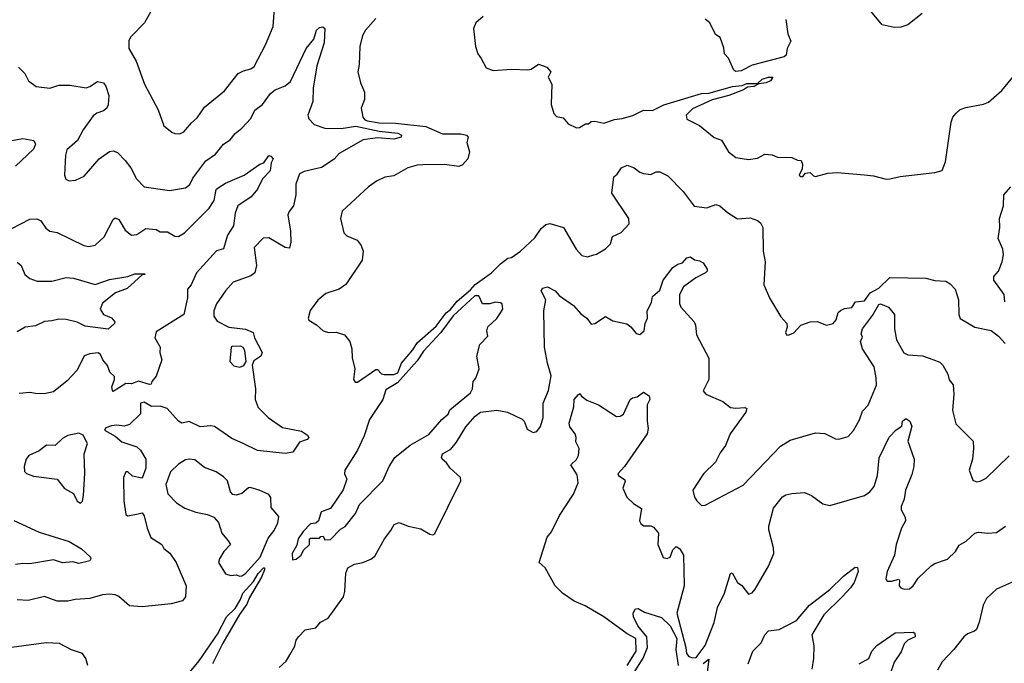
# Model space of a CAD drawing. Extents: x 1552294 to 1694791, y 811929 to 917222.
# Tile 340 of 643: x 1635958 to 1641398, y 872788 to 876343. Entities that reach past the tile are written whole.
import ezdxf

# ---------------------------------------------------------------- set-up
doc = ezdxf.new("R2010")
doc.units = 0

msp = doc.modelspace()

# ---------------------------------------------------------------- linework, layer by layer
at = {"layer": '0CON10XD'}
for points in [[(1636691.2, 876405), (1636647.5, 876325), (1636571.7, 876248.3), (1636561.2, 876228.8), (1636562, 876185), (1636600.8, 876115), (1636646.9, 875986.9), (1636722.9, 875845), (1636755, 875757.5), (1636798.3, 875721.7), (1636815, 875713.8), (1636843.6, 875713.6), (1636865, 875724), (1636906.8, 875773.2), (1636939.3, 875800.7), (1636979.4, 875860.6), (1637088.9, 875951.1), (1637164.6, 876045.4), (1637195, 876061.4), (1637235, 876072), (1637253.8, 876085), (1637316, 876204), (1637358.6, 876305), (1637368.6, 876431.4)], [(1638519.3, 876360.7), (1638477.5, 876325), (1638466, 876295), (1638476.2, 876195), (1638490, 876155), (1638508.8, 876128.8), (1638535, 876077.1), (1638575, 876062.5), (1638675, 876070), (1638765, 876066), (1638785, 876070), (1638825, 876098), (1638870.7, 876080.7), (1638892.5, 876055), (1638877.5, 876025), (1638898, 875988), (1638894.4, 875875), (1638909.1, 875825), (1638925, 875808.5), (1638961.7, 875801.7), (1638987.8, 875767.8), (1639035, 875746.2), (1639051.7, 875748.3), (1639085, 875767.5), (1639101.7, 875768.3), (1639115, 875780), (1639135, 875782.5), (1639185, 875771.2), (1639245, 875792.5), (1639287, 875797), (1639345, 875814.3), (1639405, 875843.5), (1639455, 875841.4), (1639516.9, 875873.1), (1639725, 875935.3), (1639765, 875938.2), (1639896.7, 875975), (1639950.3, 875979.7), (1639975, 875990.9), (1640018.6, 875991.4), (1640035, 875990), (1640060, 876015), (1640096.1, 876026.1), (1640120, 876025), (1640106.7, 876005), (1640083.3, 875995), (1640041.7, 875988.3), (1640015, 875974.1), (1639980.3, 875969.7), (1639956.9, 875955), (1639875.7, 875925), (1639785, 875901.4), (1639675, 875850.8), (1639640, 875815), (1639645, 875793.3), (1639715, 875758.8), (1639795, 875692), (1639835, 875678), (1639875, 875614), (1639915, 875581.2), (1639985, 875571.2), (1640035, 875579.2), (1640075, 875600), (1640115, 875596.2), (1640145, 875584), (1640225, 875582.5), (1640255, 875567.5), (1640276.7, 875565), (1640283.3, 875545), (1640280.7, 875519.3), (1640264.2, 875485), (1640275, 875476.7), (1640285, 875477.5), (1640300, 875495), (1640325, 875500), (1640345, 875480), (1640355, 875477.5), (1640424.1, 875495.9), (1640475, 875499.2), (1640625, 875486.5), (1640675, 875480.5), (1640745, 875461.4)], [(1640945, 876376.7), (1640865.2, 876314.8), (1640827.5, 876302.5), (1640790.7, 876300.7), (1640723.1, 876315), (1640642.2, 876412.2)], [(1637925, 876349.2), (1637869.2, 876285), (1637853.1, 876255), (1637837.5, 876195), (1637834.2, 876095), (1637825.8, 876055), (1637841.2, 875995), (1637863, 875943), (1637863, 875903), (1637845.7, 875854.3), (1637854.7, 875805.3), (1637865, 875790.8), (1637880, 875785), (1637945, 875774.3), (1638035, 875771.2), (1638202.5, 875752.5), (1638295, 875713.4), (1638395, 875712.5), (1638427.5, 875705), (1638436.2, 875695), (1638428.6, 875665), (1638442.9, 875612.9), (1638435, 875574.2), (1638405, 875540.9), (1638385, 875532.9), (1638305, 875542.9), (1638185, 875542.1), (1638155, 875540), (1638103.3, 875525), (1638025, 875481.4), (1637975, 875472.5), (1637929.1, 875450.9), (1637885, 875419.2), (1637740, 875285), (1637730, 875245), (1637750, 875165), (1637765, 875150), (1637823.3, 875125), (1637845, 875096.7), (1637855.8, 875065), (1637850, 875015), (1637759.7, 874880.3), (1637723.3, 874855), (1637649.1, 874830.9), (1637605, 874793.3), (1637563.9, 874736.1), (1637552, 874695), (1637555, 874683.8), (1637598.5, 874658.5), (1637634.9, 874624.9), (1637665, 874614.8), (1637706.6, 874616.6), (1637751.9, 874601.9), (1637782.9, 874565), (1637793.2, 874525), (1637794.5, 874474.5), (1637810, 874415), (1637802.5, 874355), (1637811.8, 874341.8), (1637825, 874340.5)], [(1640191.9, 876345), (1640201.4, 876265), (1640218.1, 876225), (1640199.1, 876185), (1640192.4, 876147.6), (1640181.7, 876138.3), (1640005, 876092.9), (1639945, 876061.5), (1639915, 876056.9), (1639903.1, 876065), (1639875, 876130.8), (1639851.9, 876155), (1639848.7, 876188.7), (1639828.8, 876245), (1639802.1, 876262.1), (1639770.5, 876325), (1639745.3, 876345.3)], [(1635951.7, 876081.7), (1635985.8, 876045.8), (1636006.7, 876005), (1636050, 875975), (1636125, 875964.2), (1636175, 875981.4), (1636235, 875981.8), (1636325, 875967.5), (1636345, 875973.5), (1636388.9, 876001.1), (1636421.2, 875995), (1636435, 875976.2), (1636451.5, 875925), (1636447.3, 875872.7), (1636437.1, 875852.9), (1636420.9, 875839.1), (1636385, 875826.7), (1636365, 875812.5), (1636308.1, 875735), (1636278.1, 875675), (1636218.2, 875625), (1636210.9, 875595), (1636205.8, 875485), (1636213.2, 875463.2), (1636232.3, 875452.3), (1636266.4, 875456.4), (1636315, 875478), (1636397.5, 875575), (1636454.5, 875615.5), (1636475, 875619.2), (1636499.3, 875609.3), (1636541.4, 875565), (1636572.9, 875525), (1636604, 875465), (1636645, 875420), (1636785, 875398.8), (1636875, 875414.1), (1636897.4, 875432.6), (1636915, 875467.1), (1636986.4, 875563.6), (1637039.2, 875600.9), (1637085, 875655.7), (1637120.4, 875679.6), (1637148.6, 875715), (1637185.8, 875744.2), (1637235, 875796.9), (1637256.7, 875843.3), (1637300, 875875), (1637343.6, 875936.4), (1637370, 875955), (1637425, 875977.1), (1637455, 876002.5), (1637540.9, 876185), (1637583.1, 876235), (1637598.8, 876285), (1637615, 876300), (1637633.6, 876303.6), (1637643.3, 876295), (1637641.1, 876215), (1637600.8, 876089.2), (1637580, 875965), (1637578.7, 875891.3), (1637550.9, 875815), (1637556.5, 875795), (1637584.4, 875765), (1637644.8, 875744.8), (1637735, 875743.1), (1637815.6, 875754.4), (1637945, 875727.6), (1638047.1, 875717.1), (1638068.1, 875705), (1638065.5, 875694.5), (1638025, 875683.1), (1637935, 875690.8), (1637855, 875680.4), (1637722.5, 875605), (1637695, 875572.7), (1637625, 875527.3), (1637529.4, 875505), (1637505, 875491.3), (1637483.3, 875435), (1637483.4, 875375), (1637470.4, 875315), (1637446.2, 875283.8), (1637439.5, 875265), (1637455.3, 875175), (1637455.4, 875114.6), (1637448.1, 875081.9), (1637425, 875084.4), (1637335, 875137.5), (1637304, 875136), (1637253.1, 875085), (1637267.1, 874985), (1637257.5, 874945), (1637235, 874928.1), (1637136.9, 874893.1), (1637095, 874846), (1637045, 874773.8), (1637030.6, 874735), (1637030, 874705), (1637048.8, 874678.8), (1637114.6, 874644.6), (1637205, 874633.3), (1637248, 874615), (1637255.8, 874585), (1637298.1, 874505), (1637290.8, 874485), (1637251.4, 874458.6), (1637242.4, 874435), (1637261.1, 874305), (1637259.4, 874245), (1637275, 874201.1), (1637331.1, 874145), (1637410.6, 874090.6), (1637515, 874069.8), (1637548.3, 874048.3), (1637555.8, 874035), (1637547.3, 874025), (1637505, 874009.3), (1637466.4, 873955), (1637425, 873946.5), (1637272.8, 873962.8), (1637192.3, 874002.3)], [(1640745, 875461.4), (1640765, 875464.3), (1640823, 875477), (1641015, 875498.8), (1641055, 875510), (1641072.7, 875557.3), (1641105, 875777.5), (1641114.5, 875805.5), (1641132.4, 875827.6), (1641153.6, 875846.4), (1641185, 875858.6), (1641283, 875877), (1641311.7, 875888.3), (1641385, 875951.2), (1641453.8, 876036.2)], [(1635885, 875670), (1635975, 875686.2), (1636036, 875675), (1636045.7, 875655), (1636035, 875628), (1635935.9, 875534.1)], [(1635915, 875189.4), (1636015, 875240.6), (1636053.4, 875243.4), (1636075, 875232.5), (1636102.5, 875192.5), (1636124, 875175), (1636165, 875166.9), (1636313.3, 875095), (1636340.3, 875090.3), (1636375, 875096.9), (1636425, 875144.3), (1636475, 875238.8), (1636485, 875248), (1636505, 875238.6), (1636540.7, 875180.7), (1636575, 875153.2), (1636605, 875156.1), (1636655, 875190), (1636712.5, 875185), (1636735, 875170.8), (1636775, 875171.4), (1636815, 875148.1), (1636835, 875146.4), (1636868.8, 875165), (1637005, 875301.2), (1637032.2, 875345), (1637043.5, 875405), (1637055, 875414.5), (1637095, 875440), (1637198.8, 875485), (1637285, 875545.5), (1637307.2, 875552.8), (1637335, 875592.5), (1637345, 875590), (1637358, 875575), (1637347.8, 875552.2), (1637342.4, 875507.6), (1637299.4, 875465), (1637272.1, 875407.9), (1637237.1, 875365), (1637163.1, 875315), (1637149.1, 875275), (1637138.8, 875205), (1637106.7, 875153.3), (1637085, 875077.5), (1637045, 875065.8), (1636935, 874944.4), (1636905, 874878), (1636886.2, 874853.8), (1636885.9, 874805.9), (1636864.2, 874715), (1636711.4, 874618.6), (1636704.7, 874585), (1636734.4, 874535), (1636732.5, 874505), (1636742.9, 874465), (1636712, 874375), (1636687.5, 874345), (1636685, 874330), (1636675, 874327.5), (1636615, 874347.3), (1636575, 874332.1), (1636545, 874333.6), (1636475, 874289.3), (1636470.8, 874295), (1636467, 874315), (1636481.4, 874355), (1636481.4, 874371.4), (1636456.2, 874396.2), (1636443.8, 874433.8), (1636418, 874465), (1636404, 874494), (1636392.4, 874502.4), (1636345, 874497.4), (1636315, 874486.7), (1636275, 874406.7), (1636220.9, 874349.1), (1636145, 874287.5), (1636092.7, 874277.3), (1636045, 874277.5), (1636015, 874284.3), (1635955, 874278.8)], [(1637825, 874340.5), (1637925, 874411.5), (1637935, 874410.5), (1637957.7, 874387.7), (1637972.6, 874382.6), (1638025.9, 874384.1), (1638048.1, 874391.9), (1638066.8, 874445), (1638130.4, 874519.6), (1638155, 874557.7), (1638258.8, 874651.2), (1638315, 874724), (1638338, 874742), (1638375, 874788.2), (1638449.7, 874850.3), (1638475, 874880), (1638565, 874945.8), (1638614, 874995), (1638655, 875026.2), (1638675, 875030), (1638725, 875063.8), (1638805, 875137.5), (1638840.1, 875189.9), (1638865, 875212.2), (1638887.8, 875217.8), (1638962.5, 875195), (1639032.5, 875075), (1639065, 875040), (1639095, 875032.5), (1639130, 875045), (1639145, 875047.5), (1639195, 875077.5), (1639222.5, 875105), (1639233.6, 875146.4), (1639282.3, 875167.7), (1639326, 875215), (1639322.9, 875245), (1639230, 875385), (1639240, 875475), (1639260, 875490), (1639283.1, 875525), (1639315, 875539.4), (1639353.8, 875525), (1639385, 875500.8), (1639405, 875494.3), (1639445, 875488.6), (1639475, 875502.5), (1639495, 875501.9), (1639540, 875480), (1639623.4, 875393.4), (1639685, 875312.9), (1639755, 875303.6), (1639805, 875322.5), (1639826.2, 875315), (1639868.3, 875278.3), (1639925, 875244), (1639995, 875248), (1640035, 875234), (1640051.7, 875221.7), (1640064, 875195), (1640066.2, 875065), (1640076.7, 875005), (1640069.3, 874879.3), (1640103.3, 874803.3), (1640162.7, 874702.7), (1640196.2, 874665), (1640198, 874645), (1640188.8, 874615), (1640195, 874602.5), (1640205, 874601.2), (1640235, 874613.1), (1640275, 874655.6), (1640325, 874673.3), (1640365, 874676.2), (1640415, 874656), (1640452.5, 874665), (1640468.8, 874685), (1640480, 874725), (1640492.7, 874737.3), (1640515, 874748), (1640555, 874753.3), (1640576.1, 874783.9), (1640625, 874790.8), (1640657.1, 874835), (1640705, 874860.7), (1640765, 874918.5), (1640965, 874916.2), (1641015, 874902), (1641075, 874898), (1641098.6, 874885), (1641126, 874855), (1641145.7, 874795), (1641147.5, 874715), (1641155, 874692), (1641235, 874644.2), (1641325, 874626.2), (1641366.7, 874595), (1641403.8, 874555)], [(1641402, 874785), (1641398, 874825), (1641340.8, 874905), (1641340, 874925), (1641365.7, 874955), (1641385.7, 875005), (1641393.3, 875045), (1641389.5, 875075), (1641364.5, 875135), (1641373.8, 875195), (1641370.9, 875245), (1641393.3, 875315), (1641396.4, 875375), (1641435, 875420)], [(1635945, 875004), (1635966.2, 874985), (1635985.8, 874935), (1636015, 874914.4), (1636055, 874899.2), (1636135, 874899.6), (1636215, 874920), (1636255.4, 874915.4), (1636375, 874880.9), (1636455, 874907.3), (1636555, 874923.8), (1636595, 874940), (1636650, 874940), (1636650, 874935), (1636635, 874933.3), (1636551.4, 874858.6), (1636486.7, 874835), (1636415, 874777.3), (1636402.9, 874745), (1636422, 874715), (1636465.6, 874695.6), (1636484.5, 874675), (1636481.5, 874665), (1636446.6, 874633.4), (1636320.1, 874650.1), (1636275, 874672.3), (1636215, 874686.9), (1636175, 874688.6), (1636135, 874679.1), (1636095, 874675.4), (1636045, 874651.6), (1635988, 874645), (1635945, 874618.9)], [(1637391.4, 872765), (1637430, 872800), (1637451.1, 872835), (1637478.3, 872881.7), (1637486.2, 872915), (1637498, 872935), (1637535, 872972.4), (1637595, 872984.5), (1637619.4, 873015), (1637662.1, 873037.9), (1637747.2, 873155), (1637755.4, 873185), (1637760, 873285), (1637771.9, 873315), (1637808.1, 873335), (1637854.3, 873345), (1637897.4, 873362.6), (1637920.2, 873379.8), (1637973.2, 873475), (1638009.3, 873520.7), (1638027.6, 873555), (1638055, 873565.1), (1638105, 873545.2), (1638175, 873530.4), (1638225, 873500.4), (1638241.5, 873498.5), (1638251.4, 873505), (1638396.4, 873795), (1638394.5, 873815), (1638337.5, 873865), (1638316.2, 873896.2), (1638292.3, 873915), (1638288.4, 873925), (1638294.6, 873945), (1638339.6, 873970.4), (1638370.7, 874009.3), (1638423.5, 874095), (1638475, 874152.5), (1638504.4, 874175), (1638595, 874186.5), (1638652.5, 874175), (1638735, 874136.7), (1638746, 874125), (1638761.2, 874081.2), (1638795, 874062.5), (1638815, 874068.6), (1638835, 874095.6), (1638850.8, 874145), (1638850.6, 874225), (1638880.8, 874295), (1638895.5, 874375.5), (1638874.5, 874445), (1638858.7, 874535), (1638853.6, 874735), (1638864.5, 874795), (1638840, 874845), (1638849.3, 874860.7), (1638875, 874866.7), (1638917.1, 874845), (1638938.9, 874818.9), (1639017.3, 874765), (1639058.5, 874718.5), (1639091.2, 874695), (1639115, 874661.9), (1639135, 874664.4), (1639195, 874703.1), (1639235, 874680), (1639312.7, 874662.7), (1639335.7, 874645.7), (1639365, 874610), (1639385, 874604.4), (1639408.9, 874625), (1639414, 874665), (1639426.4, 874695), (1639424.4, 874735), (1639449.6, 874780.4), (1639455.4, 874815), (1639495, 874848.4), (1639513.8, 874905), (1639566.6, 874975), (1639595, 874993.3), (1639620.5, 874999.5), (1639645, 875027.5), (1639665, 875033.3), (1639686.1, 875016.1), (1639715, 875011.2), (1639735, 875000), (1639756.2, 874965), (1639756.2, 874955), (1639746.7, 874945), (1639693.2, 874916.8), (1639625, 874868.2), (1639604.6, 874824.6), (1639604.5, 874775), (1639611.5, 874755), (1639684, 874674), (1639691.8, 874655), (1639697.3, 874602.7), (1639765.6, 874474.4), (1639765.6, 874355), (1639733.9, 874293.9), (1639750, 874275), (1639843.8, 874235), (1639885, 874201.2), (1639915, 874196.7), (1639965, 874201.2), (1639976, 874195), (1639970, 874175), (1639884.4, 874055.6), (1639858.3, 873991.7), (1639828.9, 873951.1), (1639801.7, 873898.3), (1639737.1, 873835), (1639676.7, 873745), (1639686.7, 873705), (1639700, 873685), (1639725, 873660), (1639745, 873662), (1639955, 873772.5), (1640162.2, 873987.8), (1640215, 874021.1), (1640355, 874061.1), (1640407.3, 874057.3), (1640465, 874027.5), (1640484.1, 874025.9), (1640535, 874041.2), (1640565, 874073.8), (1640598, 874132), (1640615, 874180), (1640645.5, 874214.5), (1640691.4, 874325), (1640691.2, 874365), (1640679.1, 874425), (1640615.4, 874525), (1640604.6, 874565.4), (1640615, 874590), (1640607.3, 874607.3), (1640614.6, 874635), (1640670.1, 874709.9), (1640705, 874770.4), (1640715, 874773.5), (1640758.8, 874755), (1640792, 874715), (1640791.1, 874635), (1640801.8, 874575), (1640842.7, 874502.7), (1640865, 874492.5), (1640945.5, 874485.5), (1641004.1, 874465.9), (1641042.1, 874452.1), (1641059.2, 874435), (1641086, 874385), (1641094.1, 874354.1), (1641115.8, 874325.8), (1641119.5, 874275), (1641112, 874185), (1641131.1, 874111.1), (1641226.2, 874015), (1641228.8, 873975), (1641222, 873915), (1641204, 873855), (1641225, 873800), (1641245, 873790), (1641265, 873793.3), (1641298.8, 873811.2), (1641425, 873934)], [(1637465, 873360), (1637485, 873363.3), (1637512.5, 873385), (1637527, 873413), (1637560, 873445), (1637560, 873475), (1637565, 873480), (1637615, 873480), (1637621.7, 873488.3), (1637635, 873490), (1637645, 873470), (1637675, 873472.5), (1637730.7, 873529.3), (1637756.6, 873543.4), (1637814, 873615), (1637836.2, 873665), (1637963.8, 873795), (1638000, 873875), (1638031.2, 873925), (1638115, 873993.3), (1638218.8, 874051.2), (1638290, 874135), (1638325.8, 874164.2), (1638335, 874187.5), (1638448.3, 874281.7), (1638460, 874305), (1638463.3, 874345), (1638477.7, 874362.3), (1638496.7, 874415), (1638483.8, 874485), (1638500.5, 874549.5), (1638543.8, 874595), (1638538.8, 874625), (1638543.9, 874646.1), (1638595, 874692.5), (1638628, 874745), (1638623.8, 874773.8), (1638615, 874778.8), (1638585, 874782), (1638555.8, 874774.2), (1638515, 874774), (1638495, 874817.5), (1638472, 874818), (1638353, 874707), (1638285.2, 874615), (1638188.6, 874511.4), (1638155, 874458.5), (1638045, 874336.9), (1637981.4, 874298.6), (1637965.1, 874245), (1637891.5, 874135), (1637862, 874045), (1637825.5, 873964.5), (1637754.4, 873855), (1637751.9, 873835), (1637765.7, 873805), (1637745, 873746.7), (1637675, 873642.5), (1637623.3, 873625), (1637610, 873575), (1637595, 873562.5), (1637565, 873557.5), (1637525, 873516.2), (1637497.1, 873475), (1637489.7, 873440.3), (1637464, 873394), (1637465, 873360)], [(1637175, 874423.2), (1637196.7, 874433.3), (1637208.9, 874455), (1637202.7, 874515), (1637192.5, 874532.5), (1637179.6, 874539.6), (1637132, 874538), (1637125.7, 874534.3), (1637118.6, 874455), (1637141.1, 874431.1), (1637175, 874423.2)], [(1639314.8, 872775), (1639364.1, 872855), (1639362.3, 872925), (1639315, 872950), (1639185, 873044.8), (1639081.6, 873105), (1639021.9, 873131.9), (1638956.6, 873175), (1638916.4, 873215), (1638861.1, 873315), (1638828, 873345), (1638871.9, 873485), (1638896.4, 873513.6), (1638940.5, 873605), (1639017.3, 873722.7), (1639043.5, 873785), (1639038.5, 873828.5), (1639002.5, 873885), (1639035.5, 873914.5), (1639045, 873936.7), (1639048.9, 873975), (1639030.9, 874010.9), (1639032.2, 874035), (1639027.6, 874055), (1638998.5, 874095), (1638993.3, 874115), (1639019.5, 874205), (1639021.1, 874245), (1639045, 874273.3), (1639055, 874277.5), (1639061.2, 874265), (1639091.1, 874241.1), (1639156.2, 874215), (1639255, 874152), (1639275, 874152.5), (1639294, 874165), (1639331.6, 874245), (1639344.5, 874255), (1639369.7, 874260.3), (1639405, 874286.2), (1639436.2, 874265), (1639440.6, 874245), (1639424.3, 874215), (1639424.4, 874125), (1639431.4, 874085), (1639425.6, 874055), (1639300, 873875), (1639262.9, 873835), (1639267.5, 873825), (1639302.1, 873802.1), (1639304.4, 873794.4), (1639290.8, 873755), (1639312.5, 873705), (1639349.8, 873669.8), (1639393.3, 873643.3), (1639382.7, 873575), (1639389.3, 873559.3), (1639405, 873546.7), (1639445, 873547.8), (1639460.7, 873540.7), (1639487.6, 873507.6), (1639484.5, 873444.5), (1639513, 873373), (1639535, 873366.7), (1639552.5, 873375), (1639566.7, 873415), (1639585, 873432.5), (1639605, 873420), (1639626, 873385), (1639629.6, 873215), (1639589.2, 873065), (1639638.7, 872875), (1639642.3, 872842.3), (1639655, 872825.5), (1639675, 872818.5), (1639695, 872820.4), (1639745, 872886.7), (1639795, 873012.5), (1639813.3, 873096.7), (1639851.6, 873175), (1639885, 873283.8), (1639895, 873287.5), (1639925, 873234.2), (1639947.6, 873217.6), (1639985, 873169.2), (1640005, 873176.7), (1640021.9, 873198.1), (1640095, 873324.2), (1640124.6, 873395), (1640122.7, 873425), (1640097.3, 873525), (1640097.8, 873545), (1640123.3, 873645), (1640172.8, 873707.2), (1640191.9, 873718.1), (1640225, 873725.4), (1640295, 873730.9), (1640332.5, 873715), (1640395, 873668), (1640435, 873660), (1640625, 873715.3), (1640655.6, 873734.4), (1640680, 873765), (1640697.2, 873825), (1640707.6, 873922.4), (1640762.1, 874037.9), (1640801.7, 874078.3), (1640832.5, 874097.5), (1640836.7, 874125), (1640855, 874140), (1640876, 874125), (1640887.8, 874097.8), (1640864.6, 874015.4), (1640900, 873915), (1640899.1, 873875), (1640888.3, 873831.7), (1640853.1, 873745), (1640845, 873693.8), (1640827.8, 873655), (1640828.5, 873635), (1640850.6, 873595), (1640852.9, 873575), (1640830.8, 873535), (1640800.6, 873445), (1640790.8, 873385), (1640751.9, 873295), (1640744.1, 873254.1), (1640751.7, 873241.7), (1640775, 873241.2), (1640815, 873252.5), (1640820, 873245), (1640818, 873215), (1640826.2, 873205), (1640845, 873196.9), (1640875, 873198.6), (1640894.2, 873215), (1640921.5, 873258.5), (1640995, 873325.5), (1641015, 873340), (1641085, 873362.5), (1641129.4, 873405), (1641148.8, 873441.2), (1641186.8, 873463.2), (1641235, 873507.5), (1641255, 873512.9), (1641305, 873506.5), (1641355, 873510), (1641405, 873545.8)], [(1637192.3, 874002.3), (1637130.4, 874030.4), (1637035, 874095.5), (1637015, 874099.6), (1636955, 874094), (1636895, 874123.9), (1636854.2, 874115), (1636835, 874126.2), (1636772.5, 874195), (1636735, 874207.9), (1636686.9, 874206.9), (1636645, 874230), (1636625, 874225.6), (1636625, 874166.7), (1636565, 874107.5), (1636535, 874097.5), (1636495, 874102.7), (1636465, 874099.1), (1636435, 874088.5), (1636426.2, 874075), (1636485, 874043.1), (1636521.7, 874011.7), (1636605, 873982.9), (1636625, 873964.5), (1636655.3, 873915), (1636655.6, 873865), (1636635, 873810), (1636582.3, 873822.3), (1636555, 873845.8), (1636543.8, 873845), (1636531.4, 873815), (1636534.4, 873685), (1636545, 873610), (1636555, 873603.3), (1636613, 873613), (1636635, 873620), (1636645, 873602.5), (1636662, 873535), (1636682.9, 873482.9), (1636744, 873445), (1636755, 873422.5), (1636786.8, 873396.8), (1636822.5, 873345), (1636877.5, 873215), (1636874, 873155), (1636857.4, 873132.6), (1636795, 873115.6), (1636635, 873100.5), (1636565.4, 873105.4), (1636505, 873157.1), (1636485, 873166.7), (1636455, 873170), (1636415, 873165.7), (1636345, 873145.6), (1636265, 873140), (1636225, 873131.1), (1636165, 873131.8), (1636095, 873156.9), (1636005, 873134.4), (1635945, 873138.9)], [(1636295, 873672.5), (1636305, 873683.8), (1636311.3, 873715), (1636318.8, 873838.8), (1636315.2, 873945), (1636331.9, 874001.9), (1636308.3, 874048.3), (1636285, 874058.6), (1636225, 874045.6), (1636195, 874029.4), (1636155, 873992), (1636107, 873993), (1636065, 873961.2), (1636008, 873935), (1635994.2, 873915), (1635982, 873875), (1635985, 873847.5), (1635995, 873836.7), (1636035, 873820.8), (1636165, 873806), (1636205, 873754), (1636255, 873726.2), (1636275, 873683.8), (1636295, 873672.5)], [(1637175, 873268.8), (1637185, 873271.4), (1637205, 873284.7), (1637286.5, 873375), (1637331.5, 873478.5), (1637365, 873520.9), (1637385, 873563.3), (1637389.5, 873599.5), (1637348.3, 873648.3), (1637345.9, 873704.1), (1637335, 873720), (1637281.2, 873745), (1637231.7, 873758.3), (1637222.9, 873757.1), (1637185, 873726.2), (1637155, 873716.7), (1637135, 873720), (1637122, 873735), (1637105.5, 873795.5), (1637085, 873818), (1637043.3, 873845), (1636978.9, 873868.9), (1636925, 873912), (1636895, 873916), (1636875, 873911.2), (1636835, 873888.8), (1636791.2, 873845), (1636766.4, 873776.4), (1636776.2, 873725), (1636824.4, 873674.4), (1636870, 873645), (1636932.1, 873622.1), (1636995, 873610.8), (1637031.2, 873595), (1637056, 873565), (1637075, 873506.2), (1637110, 873465), (1637122.5, 873445), (1637086.9, 873405), (1637061.2, 873365), (1637056.7, 873345), (1637095, 873282), (1637125, 873272.9), (1637155, 873276.7), (1637175, 873268.8)], [(1635925, 873576.7), (1636065, 873513.1), (1636230.7, 873460.7), (1636299.7, 873419.7), (1636350, 873375), (1636352, 873365), (1636345.6, 873354.4), (1636285, 873339.4), (1636252.3, 873347.7), (1636195, 873343.1), (1636145, 873360), (1636015, 873337.3), (1635975, 873340), (1635935, 873333.8)], [(1636862.5, 872697.4), (1636949.2, 872800.8), (1637050.2, 872949.8), (1637101.1, 873045), (1637149.1, 873090.9), (1637178.9, 873141.1), (1637191.4, 873175), (1637249.6, 873240.4), (1637275, 873284.3), (1637305, 873315.7), (1637310, 873315), (1637310.8, 873305), (1637295, 873263.1), (1637228.6, 873151.4), (1637213.5, 873115), (1637172.9, 873057.1), (1637081.1, 872898.9), (1637023.9, 872785)], [(1639983.1, 872785), (1640008, 872855), (1640055, 872901.8), (1640075, 872944.4), (1640095, 872966.9), (1640155, 872974.6), (1640250, 873025), (1640321.3, 873108.7), (1640435, 873196.2), (1640510.5, 873269.5), (1640575, 873319.4), (1640587.4, 873317.4), (1640590.3, 873295), (1640567.9, 873235), (1640548.9, 873205), (1640502.2, 873155), (1640400.8, 873055), (1640334.8, 872945), (1640345.4, 872885), (1640344.4, 872815), (1640335.6, 872755)], [(1641455, 873242.2), (1641355, 873197.1), (1641300, 873145), (1641281.7, 873108.3), (1641260, 873015), (1641244.2, 872975), (1641233.8, 872965), (1641195, 872951.5), (1641174.4, 872935), (1641119.4, 872865), (1641055, 872796.9), (1641029.5, 872750.5)], [(1639314, 872676), (1639403.2, 872816.8), (1639427.1, 872875), (1639423.1, 872935), (1639372.9, 872995), (1639349.5, 873045), (1639347.5, 873065), (1639360.9, 873089.1), (1639375, 873090), (1639410.9, 873070.9), (1639505, 873041.5), (1639552, 872995), (1639589.6, 872925), (1639583.4, 872863.4), (1639596.8, 872775)], [(1640595.5, 872784.5), (1640650.6, 872815), (1640665.7, 872854.3), (1640694.3, 872885.7), (1640795, 872956.9), (1640895, 872960), (1640903.6, 872953.6), (1640906.7, 872935), (1640865, 872916), (1640845.4, 872894.6), (1640828.3, 872851.7), (1640790, 872795), (1640765.6, 872725)], [(1636333.8, 872775), (1636323.9, 872813.9), (1636305, 872842.5), (1636245, 872862.9), (1636178, 872898), (1636105, 872901.1), (1635858.3, 872868.3), (1635785, 872827.1), (1635755, 872822.9), (1635695, 872831.9), (1635645.8, 872824.2), (1635605, 872832), (1635587.5, 872825), (1635560, 872795), (1635543.8, 872755)], [(1639735, 872786.5), (1639765, 872810), (1639755.4, 872725)]]:
    msp.add_lwpolyline(points, dxfattribs=at)

doc.saveas('drawing.dxf')
